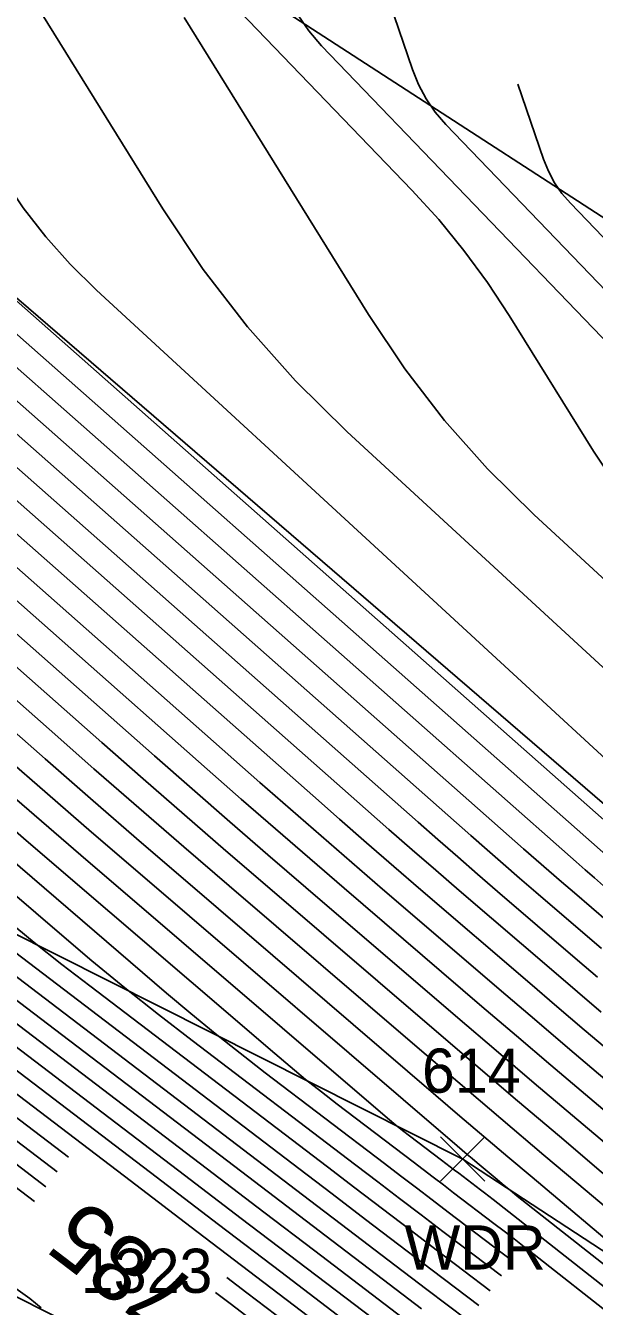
# Model space of a CAD drawing. Extents: x 1650836 to 1652450, y 332578 to 333908.
# Drawn here: x 1652343.6 to 1652369.3, y 332688.7 to 332746.7 of the extents above; entities that cross this region are included whole.
import ezdxf

# ---------------------------------------------------------------- set-up
doc = ezdxf.new("R2010")
doc.units = 0
for name, color, linetype in [('L_A', 7, 'Continuous'), ('L_I', 7, 'Continuous'), ('L_TIC', 7, 'Continuous'), ('LAWA', 7, 'Continuous'), ('LAWE', 7, 'Continuous'), ('LELB', 7, 'Continuous'), ('LSOGCMA', 7, 'Continuous'), ('LSOGCMA_T', 7, 'Continuous'), ('LSOGCMI', 7, 'Continuous'), ('LSOGP', 7, 'Continuous')]:
    doc.layers.add(name, color=color, linetype=linetype)

msp = doc.modelspace()

# ---------------------------------------------------------------- linework, layer by layer
at = {"layer": 'L_TIC'}
for points in [[(1652362.38, 332694.402), (1652364.38, 332696.402)], [(1652364.38, 332694.402), (1652362.38, 332696.402)]]:
    msp.add_lwpolyline(points, dxfattribs=at)
at = {"layer": 'LAWA'}
msp.add_lwpolyline([(1652408.76, 332665.713), (1652363.38, 332695.402), (1652324.46, 332714.991), (1652289.155, 332735.895), (1652253.497, 332747.946), (1652218.614, 332766.122), (1652198.198, 332775.017), (1652146.456, 332804.843), (1652136.841, 332807.592), (1652091.374, 332831.511), (1652057.601, 332848.138), (1652027.653, 332867.625)], dxfattribs=at)
at = {"layer": 'LAWE'}
msp.add_lwpolyline([(1652433.14, 332710.163), (1652407.488, 332714.435), (1652390.75, 332724.392), (1652340.004, 332757.28), (1652322.392, 332778.396), (1652286.244, 332816.269), (1652269.381, 332827.622)], dxfattribs=at)
at = {"layer": 'LELB'}
for points in [[(1652023.441, 332859.649), (1652034.235, 332853.429), (1652052.246, 332842.357), (1652084.686, 332826.36), (1652123.711, 332804.04), (1652160.81, 332785.384), (1652195.281, 332767.897), (1652235.573, 332746.682), (1652255.289, 332735.81), (1652296.57, 332712.591), (1652348.8, 332686.345), (1652380.841, 332668.301), (1652404.073, 332656.539)], [(1652415.318, 332676.268), (1652374.578, 332707.318), (1652335.114, 332741.334), (1652308.938, 332758.195), (1652273.674, 332777.021), (1652240.738, 332796.253), (1652212.676, 332810.498), (1652191.609, 332828.678)]]:
    msp.add_lwpolyline(points, dxfattribs=at)
at = {"layer": 'LSOGCMA'}
for points in [[(1652373.278, 332707.645), (1652337.731, 332739.068), (1652337.495, 332739.278), (1652337.259, 332739.489), (1652337.025, 332739.702), (1652336.791, 332739.916), (1652335.469, 332741.133), (1652335.433, 332741.169), (1652335.4, 332741.207), (1652335.369, 332741.246), (1652335.341, 332741.289), (1652335.234, 332741.462), (1652335.208, 332741.505), (1652335.184, 332741.55), (1652335.163, 332741.596), (1652335.144, 332741.643), (1652329.609, 332756.143)], [(1652314.342, 332744.837), (1652318.422, 332741.237), (1652319.651, 332740.149), (1652320.878, 332739.058), (1652322.102, 332737.963), (1652323.323, 332736.866), (1652328.2, 332732.468), (1652329.421, 332731.371), (1652330.645, 332730.276), (1652331.871, 332729.184), (1652333.099, 332728.095), (1652349.441, 332713.649), (1652351.143, 332712.151), (1652352.85, 332710.658), (1652354.562, 332709.172), (1652356.28, 332707.692), (1652363.161, 332701.785), (1652364.884, 332700.31), (1652366.609, 332698.839), (1652368.338, 332697.373), (1652370.071, 332695.911), (1652375.302, 332691.507)], [(1652289.634, 332734.946), (1652309.319, 332719.049), (1652312.336, 332716.649), (1652315.386, 332714.293), (1652318.47, 332711.981), (1652321.587, 332709.713), (1652337.6, 332698.24), (1652338.993, 332697.235), (1652340.377, 332696.219), (1652341.755, 332695.193), (1652343.124, 332694.157), (1652344.016, 332693.478)], [(1652364.106, 332688.774), (1652362, 332690.375), (1652360.492, 332691.523), (1652358.983, 332692.671), (1652357.475, 332693.82), (1652355.967, 332694.969), (1652341.886, 332705.701)]]:
    msp.add_lwpolyline(points, dxfattribs=at)
at = {"layer": 'LSOGCMI'}
for points in [[(1652369.48, 332703.633), (1652368.574, 332704.408), (1652364.956, 332707.515), (1652364.052, 332708.293), (1652363.152, 332709.074), (1652362.254, 332709.859), (1652361.36, 332710.647), (1652334.11, 332734.735), (1652333.498, 332735.278), (1652332.886, 332735.822), (1652332.277, 332736.368), (1652331.668, 332736.915), (1652329.237, 332739.107), (1652328.628, 332739.654), (1652328.018, 332740.199), (1652327.407, 332740.743), (1652326.794, 332741.286), (1652308.573, 332757.364)], [(1652369.657, 332704.933), (1652366.691, 332707.479), (1652365.951, 332708.117), (1652365.213, 332708.758), (1652364.477, 332709.401), (1652363.743, 332710.047), (1652334.312, 332736.063), (1652333.823, 332736.497), (1652333.335, 332736.931), (1652332.848, 332737.367), (1652332.362, 332737.804), (1652330.42, 332739.555), (1652329.934, 332739.992), (1652329.447, 332740.428), (1652328.958, 332740.862), (1652328.469, 332741.295), (1652310.514, 332757.138)], [(1652308.103, 332756.291), (1652325.12, 332741.276), (1652325.856, 332740.624), (1652326.59, 332739.971), (1652327.323, 332739.316), (1652328.054, 332738.659), (1652330.975, 332736.026), (1652331.706, 332735.368), (1652332.438, 332734.713), (1652333.172, 332734.059), (1652333.908, 332733.407), (1652358.976, 332711.248), (1652360.032, 332710.317), (1652361.092, 332709.391), (1652362.154, 332708.469), (1652363.221, 332707.55), (1652367.492, 332703.884), (1652368.561, 332702.968), (1652369.632, 332702.055)], [(1652325.09, 332755.648), (1652328.512, 332746.682), (1652328.828, 332745.982), (1652329.22, 332745.335), (1652329.688, 332744.741), (1652330.233, 332744.2), (1652333.492, 332741.324), (1652333.612, 332741.219), (1652333.731, 332741.113), (1652333.85, 332741.006), (1652333.968, 332740.9), (1652334.442, 332740.472), (1652334.561, 332740.366), (1652334.68, 332740.259), (1652334.799, 332740.153), (1652334.919, 332740.047), (1652370.895, 332708.245)], [(1652307.633, 332755.218), (1652323.445, 332741.266), (1652324.305, 332740.506), (1652325.162, 332739.743), (1652326.018, 332738.978), (1652326.871, 332738.21), (1652330.281, 332735.136), (1652331.134, 332734.369), (1652331.99, 332733.604), (1652332.847, 332732.84), (1652333.706, 332732.079), (1652356.592, 332711.848), (1652357.81, 332710.776), (1652359.031, 332709.708), (1652360.256, 332708.645), (1652361.485, 332707.586), (1652366.409, 332703.359), (1652367.641, 332702.304), (1652368.876, 332701.251), (1652370.113, 332700.202)], [(1652416.288, 332678.096), (1652415.281, 332678.085), (1652415.119, 332678.097), (1652414.966, 332678.137), (1652414.824, 332678.204), (1652414.691, 332678.299), (1652380.036, 332707.938), (1652379.778, 332708.165), (1652379.526, 332708.398), (1652379.28, 332708.638), (1652379.04, 332708.884), (1652378.093, 332709.883), (1652377.854, 332710.131), (1652377.611, 332710.374), (1652377.364, 332710.613), (1652377.113, 332710.848), (1652358.15, 332728.311), (1652355.808, 332730.618), (1652353.637, 332733.068), (1652351.639, 332735.66), (1652349.813, 332738.394), (1652339.67, 332754.75)], [(1652317.535, 332752.43), (1652330.143, 332741.305), (1652330.509, 332740.981), (1652330.875, 332740.656), (1652331.239, 332740.33), (1652331.603, 332740.003), (1652333.055, 332738.694), (1652333.419, 332738.367), (1652333.783, 332738.041), (1652334.148, 332737.716), (1652334.514, 332737.391), (1652366.127, 332709.446), (1652366.699, 332708.942), (1652367.273, 332708.441), (1652367.849, 332707.941), (1652368.426, 332707.444), (1652370.74, 332705.458)], [(1652370.289, 332725.936), (1652369.292, 332727.429), (1652365.483, 332733.57), (1652364.494, 332735.075), (1652363.43, 332736.522), (1652362.292, 332737.911), (1652361.078, 332739.242), (1652351.369, 332749.345)], [(1652370.88, 332690.905), (1652366.515, 332694.58), (1652365.425, 332695.5), (1652364.338, 332696.422), (1652363.252, 332697.347), (1652362.169, 332698.275), (1652351.05, 332707.819), (1652348.856, 332709.71), (1652346.668, 332711.609), (1652344.488, 332713.515), (1652342.314, 332715.43), (1652332.493, 332724.111), (1652330.895, 332725.527), (1652329.3, 332726.948), (1652327.708, 332728.372), (1652326.12, 332729.8), (1652319.64, 332735.642), (1652318.119, 332737.01), (1652316.594, 332738.373), (1652315.066, 332739.733), (1652313.534, 332741.088), (1652304.813, 332748.783)], [(1652385.18, 332718.74), (1652362.619, 332742.217), (1652362.136, 332742.777), (1652361.721, 332743.38), (1652361.376, 332744.024), (1652361.1, 332744.711), (1652359.652, 332748.96)], [(1652373.156, 332704.846), (1652373.072, 332704.917), (1652372.655, 332705.271), (1652372.238, 332705.626), (1652371.822, 332705.982), (1652370.161, 332707.408), (1652369.747, 332707.765), (1652369.333, 332708.124), (1652368.921, 332708.484), (1652368.511, 332708.846), (1652334.716, 332738.719), (1652334.474, 332738.934), (1652334.232, 332739.15), (1652333.99, 332739.366), (1652333.749, 332739.583), (1652332.786, 332740.451), (1652332.544, 332740.668), (1652332.303, 332740.884), (1652332.061, 332741.1), (1652331.818, 332741.315), (1652324.557, 332747.722)], [(1652337.943, 332747.368), (1652338.557, 332746.324), (1652342.577, 332739.841), (1652343.504, 332738.453), (1652344.519, 332737.137), (1652345.62, 332735.894), (1652346.81, 332734.722), (1652375.37, 332708.421), (1652375.449, 332708.348), (1652375.526, 332708.273), (1652375.602, 332708.197), (1652375.677, 332708.12), (1652375.745, 332708.048)], [(1652350.779, 332747.058), (1652359.114, 332733.619), (1652360.755, 332731.161), (1652362.552, 332728.83), (1652364.503, 332726.628), (1652366.609, 332724.553), (1652378.856, 332713.275), (1652379.279, 332712.879), (1652379.696, 332712.475), (1652380.106, 332712.064), (1652380.509, 332711.646), (1652382.107, 332709.961), (1652382.512, 332709.546), (1652382.927, 332709.141), (1652383.352, 332708.747), (1652383.788, 332708.364), (1652413.167, 332683.238), (1652413.621, 332682.912), (1652414.111, 332682.68), (1652414.634, 332682.544), (1652415.192, 332682.503), (1652418.645, 332682.54)], [(1652376.566, 332725.415), (1652356.994, 332745.781), (1652356.414, 332746.453), (1652355.916, 332747.177)], [(1652315.818, 332746.509), (1652321.771, 332741.256), (1652322.754, 332740.387), (1652323.734, 332739.514), (1652324.712, 332738.64), (1652325.688, 332737.762), (1652329.588, 332734.247), (1652330.563, 332733.37), (1652331.541, 332732.494), (1652332.521, 332731.622), (1652333.504, 332730.751), (1652354.209, 332712.448), (1652355.587, 332711.234), (1652356.971, 332710.025), (1652358.358, 332708.82), (1652359.75, 332707.621), (1652365.327, 332702.834), (1652366.722, 332701.639), (1652368.121, 332700.447), (1652369.522, 332699.259), (1652370.926, 332698.074), (1652376.723, 332693.194)], [(1652376.013, 332692.35), (1652370.499, 332696.992), (1652368.93, 332698.316), (1652367.365, 332699.643), (1652365.803, 332700.975), (1652364.244, 332702.31), (1652358.015, 332707.657), (1652356.46, 332708.996), (1652354.91, 332710.342), (1652353.365, 332711.692), (1652351.825, 332713.049), (1652333.302, 332729.423), (1652332.196, 332730.403), (1652331.093, 332731.385), (1652329.992, 332732.37), (1652328.894, 332733.358), (1652324.506, 332737.314), (1652323.407, 332738.301), (1652322.306, 332739.286), (1652321.202, 332740.268), (1652320.096, 332741.247), (1652315.08, 332745.673)], [(1652365.871, 332744.047), (1652367.029, 332740.648), (1652367.25, 332740.099), (1652367.526, 332739.583), (1652367.857, 332739.101), (1652368.244, 332738.652), (1652385.5, 332720.696)], [(1652313.604, 332744.001), (1652316.747, 332741.227), (1652318.1, 332740.03), (1652319.45, 332738.829), (1652320.796, 332737.625), (1652322.14, 332736.417), (1652327.507, 332731.579), (1652328.85, 332730.371), (1652330.196, 332729.166), (1652331.545, 332727.965), (1652332.897, 332726.767), (1652347.058, 332714.25), (1652348.92, 332712.609), (1652350.789, 332710.975), (1652352.664, 332709.348), (1652354.544, 332707.728), (1652362.079, 332701.26), (1652363.964, 332699.646), (1652365.854, 332698.035), (1652367.747, 332696.43), (1652369.644, 332694.829), (1652374.592, 332690.663)], [(1652312.866, 332743.164), (1652315.073, 332741.217), (1652316.549, 332739.911), (1652318.022, 332738.601), (1652319.491, 332737.287), (1652320.957, 332735.969), (1652326.813, 332730.69), (1652328.279, 332729.372), (1652329.748, 332728.057), (1652331.22, 332726.746), (1652332.695, 332725.439), (1652344.674, 332714.85), (1652346.698, 332713.067), (1652348.729, 332711.292), (1652350.766, 332709.524), (1652352.809, 332707.763), (1652361.208, 332700.554), (1652363.151, 332698.89), (1652365.097, 332697.231), (1652367.048, 332695.577), (1652369.003, 332693.927), (1652373.882, 332689.819)], [(1652345.548, 332695.49), (1652335.906, 332702.839), (1652334.311, 332704.045), (1652332.707, 332705.24), (1652331.094, 332706.423), (1652329.473, 332707.593), (1652322.97, 332712.253), (1652321.352, 332713.429), (1652319.753, 332714.629), (1652318.17, 332715.851), (1652316.606, 332717.096), (1652307.185, 332724.704), (1652306.001, 332725.686), (1652304.845, 332726.7), (1652303.717, 332727.745), (1652302.617, 332728.821), (1652297.102, 332734.363), (1652296.587, 332734.846), (1652296.043, 332735.291), (1652295.47, 332735.698), (1652294.867, 332736.065), (1652292.331, 332737.496)], [(1652345.038, 332694.819), (1652339.446, 332699.081), (1652337.358, 332700.66), (1652335.258, 332702.225), (1652333.146, 332703.773), (1652331.023, 332705.306), (1652322.509, 332711.406), (1652320.392, 332712.946), (1652318.297, 332714.517), (1652316.226, 332716.117), (1652314.177, 332717.747), (1652300.17, 332729.058), (1652299.447, 332729.658), (1652298.741, 332730.278), (1652298.052, 332730.916), (1652297.38, 332731.573), (1652294.01, 332734.959), (1652293.696, 332735.255), (1652293.363, 332735.526), (1652293.013, 332735.775), (1652292.644, 332735.999), (1652291.096, 332736.873)], [(1652292.386, 332734.087), (1652292.636, 332733.855), (1652292.892, 332733.631), (1652293.155, 332733.413), (1652311.748, 332718.398), (1652314.281, 332716.383), (1652316.842, 332714.405), (1652319.431, 332712.464), (1652322.048, 332710.56), (1652334.195, 332701.856), (1652336.011, 332700.545), (1652337.817, 332699.221), (1652339.613, 332697.883), (1652341.399, 332696.532), (1652344.527, 332694.149)], [(1652344.307, 332688.666), (1652343.808, 332689.085), (1652314.106, 332710.366), (1652311.792, 332712.049), (1652309.503, 332713.765), (1652307.239, 332715.514), (1652305, 332717.295), (1652294.084, 332726.111), (1652292.861, 332727.096), (1652291.636, 332728.077)], [(1652325.287, 332714.113), (1652350.8, 332694.667), (1652353.359, 332692.717), (1652355.919, 332690.768), (1652358.479, 332688.819), (1652361.039, 332686.872)], [(1652398.913, 332667.691), (1652365.844, 332693.729), (1652365.613, 332693.912), (1652365.384, 332694.097), (1652365.156, 332694.284), (1652364.93, 332694.473), (1652364.028, 332695.232), (1652363.803, 332695.423), (1652363.578, 332695.613), (1652363.353, 332695.804), (1652363.13, 332695.996), (1652348.58, 332708.485), (1652346.59, 332710.201), (1652344.605, 332711.923), (1652342.627, 332713.652)], [(1652328.005, 332713.101), (1652352.092, 332694.742), (1652354.388, 332692.993), (1652356.685, 332691.244), (1652358.982, 332689.495), (1652361.279, 332687.748)], [(1652342.543, 332712.237), (1652344.324, 332710.691), (1652346.11, 332709.152), (1652359.765, 332697.43), (1652360.06, 332697.181), (1652360.359, 332696.935), (1652360.661, 332696.694), (1652360.967, 332696.457), (1652362.425, 332695.347), (1652362.619, 332695.199), (1652362.813, 332695.051), (1652363.008, 332694.903), (1652363.202, 332694.755), (1652363.98, 332694.163), (1652364.174, 332694.015), (1652364.368, 332693.866), (1652364.56, 332693.716), (1652364.753, 332693.565), (1652397.17, 332668.042)], [(1652365.131, 332690.112), (1652362.481, 332692.127), (1652361.498, 332692.875), (1652360.515, 332693.623), (1652359.532, 332694.371), (1652358.55, 332695.12), (1652351.14, 332700.767), (1652349.613, 332701.949), (1652348.104, 332703.152), (1652346.612, 332704.377), (1652345.138, 332705.624), (1652338.701, 332711.15)], [(1652342.058, 332711.182), (1652343.641, 332709.818), (1652354.877, 332700.173), (1652355.571, 332699.585), (1652356.274, 332699.008), (1652356.985, 332698.441), (1652357.705, 332697.884), (1652361.133, 332695.271), (1652361.59, 332694.923), (1652362.047, 332694.575), (1652362.504, 332694.227), (1652362.962, 332693.879), (1652364.791, 332692.488), (1652365.248, 332692.139), (1652365.703, 332691.788), (1652366.157, 332691.436), (1652366.609, 332691.081), (1652395.426, 332668.392)], [(1652332.632, 332710.634), (1652353.384, 332694.818), (1652355.417, 332693.268), (1652357.451, 332691.72), (1652359.485, 332690.171), (1652361.52, 332688.624)], [(1652365.644, 332690.781), (1652365.603, 332690.812), (1652362.721, 332693.003), (1652362.001, 332693.551), (1652361.281, 332694.099), (1652360.561, 332694.647), (1652359.841, 332695.196), (1652354.443, 332699.31), (1652353.309, 332700.187), (1652352.189, 332701.08), (1652351.082, 332701.989), (1652349.988, 332702.915), (1652341.171, 332710.484)], [(1652357.975, 332688.144), (1652355.153, 332690.292), (1652352.33, 332692.441), (1652349.509, 332694.591), (1652328.827, 332710.355)], [(1652337.259, 332708.167), (1652354.675, 332694.893), (1652356.446, 332693.544), (1652358.217, 332692.195), (1652359.988, 332690.847), (1652361.76, 332689.499), (1652363.593, 332688.106)], [(1652357.415, 332687.511), (1652354.387, 332689.816), (1652351.358, 332692.122), (1652348.331, 332694.429), (1652332.366, 332706.597)], [(1652364.619, 332689.443), (1652362.241, 332691.251), (1652360.995, 332692.199), (1652359.749, 332693.147), (1652358.504, 332694.096), (1652357.258, 332695.044), (1652346.513, 332703.234), (1652345.251, 332704.211), (1652344.004, 332705.205), (1652342.771, 332706.218)], [(1652380.189, 332669.134), (1652358.847, 332685.363), (1652356.233, 332687.351), (1652353.62, 332689.34), (1652352.707, 332690.035)], [(1652376.202, 332671.107), (1652357.25, 332685.519), (1652355.051, 332687.191), (1652352.854, 332688.864), (1652352.196, 332689.364)]]:
    msp.add_lwpolyline(points, dxfattribs=at)
at = {"layer": 'LSOGP'}
msp.add_lwpolyline([(1652279.734, 332615.362), (1652315.79, 332612.523), (1652339.409, 332598.399), (1652346.545, 332595.098), (1652361.354, 332588.241), (1652369.183, 332583.057), (1652370.294, 332595.861), (1652377.083, 332609.462), (1652382.141, 332616.979), (1652386.916, 332625.064), (1652388.914, 332629.021), (1652395.364, 332640.33), (1652402.111, 332652.828), (1652402.772, 332654.006), (1652404.073, 332656.539), (1652408.76, 332665.713), (1652415.318, 332676.268), (1652424.287, 332693.179), (1652433.14, 332710.163), (1652407.488, 332714.435), (1652390.75, 332724.392), (1652340.004, 332757.28), (1652322.392, 332778.396), (1652286.244, 332816.269)], dxfattribs=at)

# ---------------------------------------------------------------- texts
at = {"layer": 'L_A'}
msp.add_text('WDR', height=2, dxfattribs=at).set_placement((1652360.742, 332690.402))
at = {"layer": 'L_I'}
for s, p in [('614', (1652361.537, 332698.402)), ('1323', (1652346.107, 332689.345))]:
    msp.add_text(s, height=2, dxfattribs=at).set_placement(p)
at = {"layer": 'LSOGCMA_T'}
msp.add_text('785', height=3, rotation=142.69792, dxfattribs=at).set_placement((1652351.548, 332689.625))

doc.saveas('drawing.dxf')
